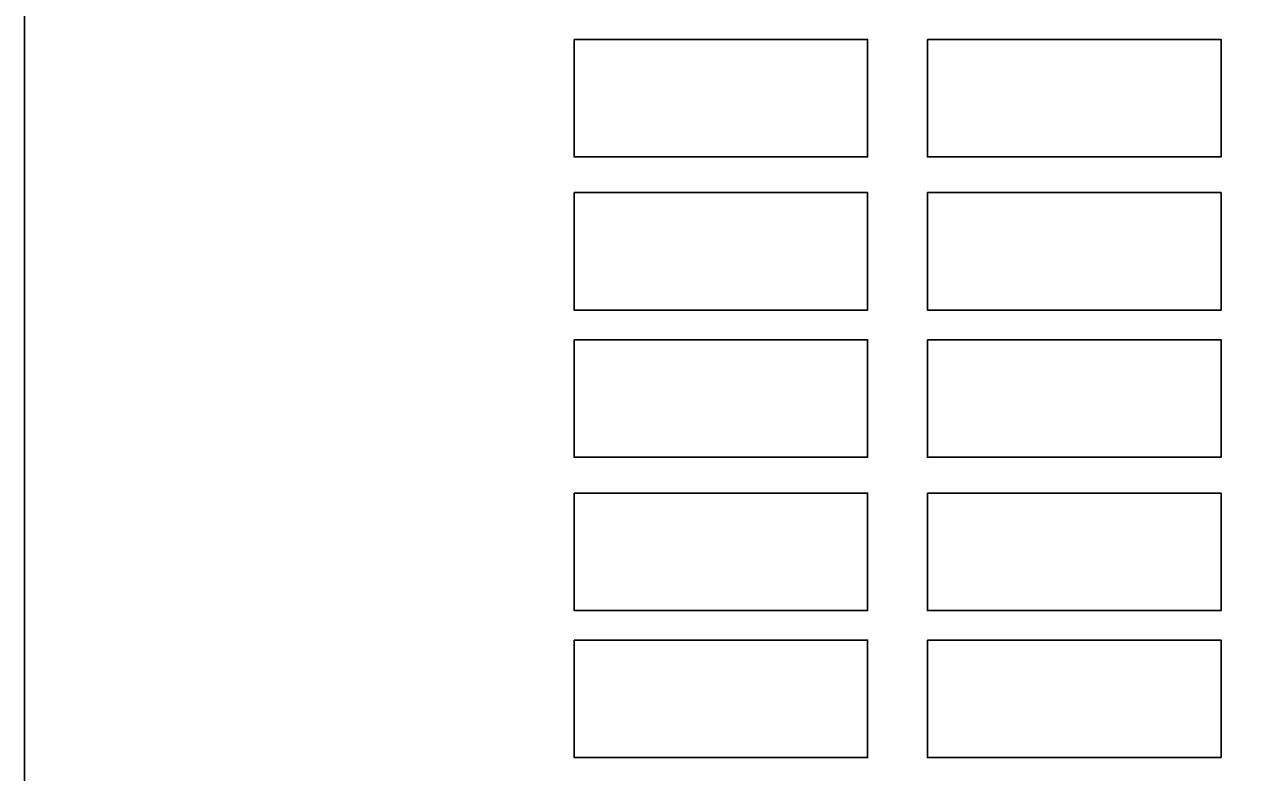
# Model space of a CAD drawing. Extents: x -443494 to -430443, y -1146902 to -1140081.
# Drawn here: x -440034.8 to -439599.8, y -1145753.7 to -1145488.9 of the extents above; entities that cross this region are included whole.
import ezdxf

# ---------------------------------------------------------------- set-up
doc = ezdxf.new("R2010")
doc.units = 0
doc.layers.add('Vrstva 1', color=7, linetype='Continuous')

msp = doc.modelspace()

# ---------------------------------------------------------------- linework, layer by layer
at = {"layer": 'Vrstva 1'}
for points in [[(-437534.759, -1144644.23), (-437534.759, -1146894.23), (-440034.759, -1146894.23), (-440034.759, -1144644.23)], [(-439840.084, -1145494.168), (-439736.084, -1145494.168), (-439736.084, -1145535.768), (-439840.084, -1145535.768)], [(-439840.084, -1145494.168), (-439736.084, -1145494.168), (-439736.084, -1145535.768), (-439840.084, -1145535.768)], [(-439840.084, -1145494.168), (-439736.084, -1145494.168), (-439736.084, -1145535.768), (-439840.084, -1145535.768)], [(-439840.084, -1145494.168), (-439736.084, -1145494.168), (-439736.084, -1145535.768), (-439840.084, -1145535.768)], [(-439840.084, -1145494.168), (-439736.084, -1145494.168), (-439736.084, -1145535.768), (-439840.084, -1145535.768)], [(-439840.084, -1145494.168), (-439736.084, -1145494.168), (-439736.084, -1145535.768), (-439840.084, -1145535.768)], [(-439840.084, -1145494.168), (-439736.084, -1145494.168), (-439736.084, -1145535.768), (-439840.084, -1145535.768)], [(-439840.084, -1145494.168), (-439736.084, -1145494.168), (-439736.084, -1145535.768), (-439840.084, -1145535.768)], [(-439840.084, -1145494.168), (-439736.084, -1145494.168), (-439736.084, -1145535.768), (-439840.084, -1145535.768)], [(-439840.084, -1145494.168), (-439736.084, -1145494.168), (-439736.084, -1145535.768), (-439840.084, -1145535.768)], [(-439840.084, -1145494.168), (-439736.084, -1145494.168), (-439736.084, -1145535.768), (-439840.084, -1145535.768)], [(-439840.084, -1145494.168), (-439736.084, -1145494.168), (-439736.084, -1145535.768), (-439840.084, -1145535.768)], [(-439840.084, -1145494.168), (-439736.084, -1145494.168), (-439736.084, -1145535.768), (-439840.084, -1145535.768)], [(-439840.084, -1145494.168), (-439736.084, -1145494.168), (-439736.084, -1145535.768), (-439840.084, -1145535.768)], [(-439840.084, -1145494.168), (-439736.084, -1145494.168), (-439736.084, -1145535.768), (-439840.084, -1145535.768)], [(-439840.084, -1145494.168), (-439736.084, -1145494.168), (-439736.084, -1145535.768), (-439840.084, -1145535.768)], [(-439714.892, -1145494.168), (-439610.892, -1145494.168), (-439610.892, -1145535.768), (-439714.892, -1145535.768)], [(-439714.892, -1145494.168), (-439610.892, -1145494.168), (-439610.892, -1145535.768), (-439714.892, -1145535.768)], [(-439714.892, -1145494.168), (-439610.892, -1145494.168), (-439610.892, -1145535.768), (-439714.892, -1145535.768)], [(-439714.892, -1145494.168), (-439610.892, -1145494.168), (-439610.892, -1145535.768), (-439714.892, -1145535.768)], [(-439714.892, -1145494.168), (-439610.892, -1145494.168), (-439610.892, -1145535.768), (-439714.892, -1145535.768)], [(-439714.892, -1145494.168), (-439610.892, -1145494.168), (-439610.892, -1145535.768), (-439714.892, -1145535.768)], [(-439714.892, -1145494.168), (-439610.892, -1145494.168), (-439610.892, -1145535.768), (-439714.892, -1145535.768)], [(-439714.892, -1145494.168), (-439610.892, -1145494.168), (-439610.892, -1145535.768), (-439714.892, -1145535.768)], [(-439714.892, -1145494.168), (-439610.892, -1145494.168), (-439610.892, -1145535.768), (-439714.892, -1145535.768)], [(-439714.892, -1145494.168), (-439610.892, -1145494.168), (-439610.892, -1145535.768), (-439714.892, -1145535.768)], [(-439714.892, -1145494.168), (-439610.892, -1145494.168), (-439610.892, -1145535.768), (-439714.892, -1145535.768)], [(-439714.892, -1145494.168), (-439610.892, -1145494.168), (-439610.892, -1145535.768), (-439714.892, -1145535.768)], [(-439714.892, -1145494.168), (-439610.892, -1145494.168), (-439610.892, -1145535.768), (-439714.892, -1145535.768)], [(-439714.892, -1145494.168), (-439610.892, -1145494.168), (-439610.892, -1145535.768), (-439714.892, -1145535.768)], [(-439714.892, -1145494.168), (-439610.892, -1145494.168), (-439610.892, -1145535.768), (-439714.892, -1145535.768)], [(-439714.892, -1145494.168), (-439610.892, -1145494.168), (-439610.892, -1145535.768), (-439714.892, -1145535.768)], [(-439840.084, -1145548.437), (-439736.084, -1145548.437), (-439736.084, -1145590.037), (-439840.084, -1145590.037)], [(-439840.084, -1145548.437), (-439736.084, -1145548.437), (-439736.084, -1145590.037), (-439840.084, -1145590.037)], [(-439840.084, -1145548.437), (-439736.084, -1145548.437), (-439736.084, -1145590.037), (-439840.084, -1145590.037)], [(-439840.084, -1145548.437), (-439736.084, -1145548.437), (-439736.084, -1145590.037), (-439840.084, -1145590.037)], [(-439840.084, -1145548.437), (-439736.084, -1145548.437), (-439736.084, -1145590.037), (-439840.084, -1145590.037)], [(-439840.084, -1145548.437), (-439736.084, -1145548.437), (-439736.084, -1145590.037), (-439840.084, -1145590.037)], [(-439840.084, -1145548.437), (-439736.084, -1145548.437), (-439736.084, -1145590.037), (-439840.084, -1145590.037)], [(-439840.084, -1145548.437), (-439736.084, -1145548.437), (-439736.084, -1145590.037), (-439840.084, -1145590.037)], [(-439840.084, -1145548.437), (-439736.084, -1145548.437), (-439736.084, -1145590.037), (-439840.084, -1145590.037)], [(-439840.084, -1145548.437), (-439736.084, -1145548.437), (-439736.084, -1145590.037), (-439840.084, -1145590.037)], [(-439840.084, -1145548.437), (-439736.084, -1145548.437), (-439736.084, -1145590.037), (-439840.084, -1145590.037)], [(-439840.084, -1145548.437), (-439736.084, -1145548.437), (-439736.084, -1145590.037), (-439840.084, -1145590.037)], [(-439840.084, -1145548.437), (-439736.084, -1145548.437), (-439736.084, -1145590.037), (-439840.084, -1145590.037)], [(-439840.084, -1145548.437), (-439736.084, -1145548.437), (-439736.084, -1145590.037), (-439840.084, -1145590.037)], [(-439840.084, -1145548.437), (-439736.084, -1145548.437), (-439736.084, -1145590.037), (-439840.084, -1145590.037)], [(-439840.084, -1145548.437), (-439736.084, -1145548.437), (-439736.084, -1145590.037), (-439840.084, -1145590.037)], [(-439714.892, -1145548.437), (-439610.892, -1145548.437), (-439610.892, -1145590.037), (-439714.892, -1145590.037)], [(-439714.892, -1145548.437), (-439610.892, -1145548.437), (-439610.892, -1145590.037), (-439714.892, -1145590.037)], [(-439714.892, -1145548.437), (-439610.892, -1145548.437), (-439610.892, -1145590.037), (-439714.892, -1145590.037)], [(-439714.892, -1145548.437), (-439610.892, -1145548.437), (-439610.892, -1145590.037), (-439714.892, -1145590.037)], [(-439714.892, -1145548.437), (-439610.892, -1145548.437), (-439610.892, -1145590.037), (-439714.892, -1145590.037)], [(-439714.892, -1145548.437), (-439610.892, -1145548.437), (-439610.892, -1145590.037), (-439714.892, -1145590.037)], [(-439714.892, -1145548.437), (-439610.892, -1145548.437), (-439610.892, -1145590.037), (-439714.892, -1145590.037)], [(-439714.892, -1145548.437), (-439610.892, -1145548.437), (-439610.892, -1145590.037), (-439714.892, -1145590.037)], [(-439714.892, -1145548.437), (-439610.892, -1145548.437), (-439610.892, -1145590.037), (-439714.892, -1145590.037)], [(-439714.892, -1145548.437), (-439610.892, -1145548.437), (-439610.892, -1145590.037), (-439714.892, -1145590.037)], [(-439714.892, -1145548.437), (-439610.892, -1145548.437), (-439610.892, -1145590.037), (-439714.892, -1145590.037)], [(-439714.892, -1145548.437), (-439610.892, -1145548.437), (-439610.892, -1145590.037), (-439714.892, -1145590.037)], [(-439714.892, -1145548.437), (-439610.892, -1145548.437), (-439610.892, -1145590.037), (-439714.892, -1145590.037)], [(-439714.892, -1145548.437), (-439610.892, -1145548.437), (-439610.892, -1145590.037), (-439714.892, -1145590.037)], [(-439714.892, -1145548.437), (-439610.892, -1145548.437), (-439610.892, -1145590.037), (-439714.892, -1145590.037)], [(-439714.892, -1145548.437), (-439610.892, -1145548.437), (-439610.892, -1145590.037), (-439714.892, -1145590.037)], [(-439840.084, -1145600.524), (-439736.084, -1145600.524), (-439736.084, -1145642.124), (-439840.084, -1145642.124)], [(-439840.084, -1145600.524), (-439736.084, -1145600.524), (-439736.084, -1145642.124), (-439840.084, -1145642.124)], [(-439840.084, -1145600.524), (-439736.084, -1145600.524), (-439736.084, -1145642.124), (-439840.084, -1145642.124)], [(-439840.084, -1145600.524), (-439736.084, -1145600.524), (-439736.084, -1145642.124), (-439840.084, -1145642.124)], [(-439840.084, -1145600.524), (-439736.084, -1145600.524), (-439736.084, -1145642.124), (-439840.084, -1145642.124)], [(-439840.084, -1145600.524), (-439736.084, -1145600.524), (-439736.084, -1145642.124), (-439840.084, -1145642.124)], [(-439840.084, -1145600.524), (-439736.084, -1145600.524), (-439736.084, -1145642.124), (-439840.084, -1145642.124)], [(-439840.084, -1145600.524), (-439736.084, -1145600.524), (-439736.084, -1145642.124), (-439840.084, -1145642.124)], [(-439840.084, -1145600.524), (-439736.084, -1145600.524), (-439736.084, -1145642.124), (-439840.084, -1145642.124)], [(-439840.084, -1145600.524), (-439736.084, -1145600.524), (-439736.084, -1145642.124), (-439840.084, -1145642.124)], [(-439840.084, -1145600.524), (-439736.084, -1145600.524), (-439736.084, -1145642.124), (-439840.084, -1145642.124)], [(-439840.084, -1145600.524), (-439736.084, -1145600.524), (-439736.084, -1145642.124), (-439840.084, -1145642.124)], [(-439840.084, -1145600.524), (-439736.084, -1145600.524), (-439736.084, -1145642.124), (-439840.084, -1145642.124)], [(-439840.084, -1145600.524), (-439736.084, -1145600.524), (-439736.084, -1145642.124), (-439840.084, -1145642.124)], [(-439840.084, -1145600.524), (-439736.084, -1145600.524), (-439736.084, -1145642.124), (-439840.084, -1145642.124)], [(-439840.084, -1145600.524), (-439736.084, -1145600.524), (-439736.084, -1145642.124), (-439840.084, -1145642.124)], [(-439714.892, -1145600.524), (-439610.892, -1145600.524), (-439610.892, -1145642.124), (-439714.892, -1145642.124)], [(-439714.892, -1145600.524), (-439610.892, -1145600.524), (-439610.892, -1145642.124), (-439714.892, -1145642.124)], [(-439714.892, -1145600.524), (-439610.892, -1145600.524), (-439610.892, -1145642.124), (-439714.892, -1145642.124)], [(-439714.892, -1145600.524), (-439610.892, -1145600.524), (-439610.892, -1145642.124), (-439714.892, -1145642.124)], [(-439714.892, -1145600.524), (-439610.892, -1145600.524), (-439610.892, -1145642.124), (-439714.892, -1145642.124)], [(-439714.892, -1145600.524), (-439610.892, -1145600.524), (-439610.892, -1145642.124), (-439714.892, -1145642.124)], [(-439714.892, -1145600.524), (-439610.892, -1145600.524), (-439610.892, -1145642.124), (-439714.892, -1145642.124)], [(-439714.892, -1145600.524), (-439610.892, -1145600.524), (-439610.892, -1145642.124), (-439714.892, -1145642.124)], [(-439714.892, -1145600.524), (-439610.892, -1145600.524), (-439610.892, -1145642.124), (-439714.892, -1145642.124)], [(-439714.892, -1145600.524), (-439610.892, -1145600.524), (-439610.892, -1145642.124), (-439714.892, -1145642.124)], [(-439714.892, -1145600.524), (-439610.892, -1145600.524), (-439610.892, -1145642.124), (-439714.892, -1145642.124)], [(-439714.892, -1145600.524), (-439610.892, -1145600.524), (-439610.892, -1145642.124), (-439714.892, -1145642.124)], [(-439714.892, -1145600.524), (-439610.892, -1145600.524), (-439610.892, -1145642.124), (-439714.892, -1145642.124)], [(-439714.892, -1145600.524), (-439610.892, -1145600.524), (-439610.892, -1145642.124), (-439714.892, -1145642.124)], [(-439714.892, -1145600.524), (-439610.892, -1145600.524), (-439610.892, -1145642.124), (-439714.892, -1145642.124)], [(-439714.892, -1145600.524), (-439610.892, -1145600.524), (-439610.892, -1145642.124), (-439714.892, -1145642.124)], [(-439840.084, -1145654.793), (-439736.084, -1145654.793), (-439736.084, -1145696.393), (-439840.084, -1145696.393)], [(-439840.084, -1145654.793), (-439736.084, -1145654.793), (-439736.084, -1145696.393), (-439840.084, -1145696.393)], [(-439840.084, -1145654.793), (-439736.084, -1145654.793), (-439736.084, -1145696.393), (-439840.084, -1145696.393)], [(-439840.084, -1145654.793), (-439736.084, -1145654.793), (-439736.084, -1145696.393), (-439840.084, -1145696.393)], [(-439840.084, -1145654.793), (-439736.084, -1145654.793), (-439736.084, -1145696.393), (-439840.084, -1145696.393)], [(-439840.084, -1145654.793), (-439736.084, -1145654.793), (-439736.084, -1145696.393), (-439840.084, -1145696.393)], [(-439840.084, -1145654.793), (-439736.084, -1145654.793), (-439736.084, -1145696.393), (-439840.084, -1145696.393)], [(-439840.084, -1145654.793), (-439736.084, -1145654.793), (-439736.084, -1145696.393), (-439840.084, -1145696.393)], [(-439840.084, -1145654.793), (-439736.084, -1145654.793), (-439736.084, -1145696.393), (-439840.084, -1145696.393)], [(-439840.084, -1145654.793), (-439736.084, -1145654.793), (-439736.084, -1145696.393), (-439840.084, -1145696.393)], [(-439840.084, -1145654.793), (-439736.084, -1145654.793), (-439736.084, -1145696.393), (-439840.084, -1145696.393)], [(-439840.084, -1145654.793), (-439736.084, -1145654.793), (-439736.084, -1145696.393), (-439840.084, -1145696.393)], [(-439840.084, -1145654.793), (-439736.084, -1145654.793), (-439736.084, -1145696.393), (-439840.084, -1145696.393)], [(-439840.084, -1145654.793), (-439736.084, -1145654.793), (-439736.084, -1145696.393), (-439840.084, -1145696.393)], [(-439840.084, -1145654.793), (-439736.084, -1145654.793), (-439736.084, -1145696.393), (-439840.084, -1145696.393)], [(-439840.084, -1145654.793), (-439736.084, -1145654.793), (-439736.084, -1145696.393), (-439840.084, -1145696.393)], [(-439714.892, -1145654.793), (-439610.892, -1145654.793), (-439610.892, -1145696.393), (-439714.892, -1145696.393)], [(-439714.892, -1145654.793), (-439610.892, -1145654.793), (-439610.892, -1145696.393), (-439714.892, -1145696.393)], [(-439714.892, -1145654.793), (-439610.892, -1145654.793), (-439610.892, -1145696.393), (-439714.892, -1145696.393)], [(-439714.892, -1145654.793), (-439610.892, -1145654.793), (-439610.892, -1145696.393), (-439714.892, -1145696.393)], [(-439714.892, -1145654.793), (-439610.892, -1145654.793), (-439610.892, -1145696.393), (-439714.892, -1145696.393)], [(-439714.892, -1145654.793), (-439610.892, -1145654.793), (-439610.892, -1145696.393), (-439714.892, -1145696.393)], [(-439714.892, -1145654.793), (-439610.892, -1145654.793), (-439610.892, -1145696.393), (-439714.892, -1145696.393)], [(-439714.892, -1145654.793), (-439610.892, -1145654.793), (-439610.892, -1145696.393), (-439714.892, -1145696.393)], [(-439714.892, -1145654.793), (-439610.892, -1145654.793), (-439610.892, -1145696.393), (-439714.892, -1145696.393)], [(-439714.892, -1145654.793), (-439610.892, -1145654.793), (-439610.892, -1145696.393), (-439714.892, -1145696.393)], [(-439714.892, -1145654.793), (-439610.892, -1145654.793), (-439610.892, -1145696.393), (-439714.892, -1145696.393)], [(-439714.892, -1145654.793), (-439610.892, -1145654.793), (-439610.892, -1145696.393), (-439714.892, -1145696.393)], [(-439714.892, -1145654.793), (-439610.892, -1145654.793), (-439610.892, -1145696.393), (-439714.892, -1145696.393)], [(-439714.892, -1145654.793), (-439610.892, -1145654.793), (-439610.892, -1145696.393), (-439714.892, -1145696.393)], [(-439714.892, -1145654.793), (-439610.892, -1145654.793), (-439610.892, -1145696.393), (-439714.892, -1145696.393)], [(-439714.892, -1145654.793), (-439610.892, -1145654.793), (-439610.892, -1145696.393), (-439714.892, -1145696.393)], [(-439840.084, -1145706.88), (-439736.084, -1145706.88), (-439736.084, -1145748.48), (-439840.084, -1145748.48)], [(-439840.084, -1145706.88), (-439736.084, -1145706.88), (-439736.084, -1145748.48), (-439840.084, -1145748.48)], [(-439840.084, -1145706.88), (-439736.084, -1145706.88), (-439736.084, -1145748.48), (-439840.084, -1145748.48)], [(-439840.084, -1145706.88), (-439736.084, -1145706.88), (-439736.084, -1145748.48), (-439840.084, -1145748.48)], [(-439840.084, -1145706.88), (-439736.084, -1145706.88), (-439736.084, -1145748.48), (-439840.084, -1145748.48)], [(-439840.084, -1145706.88), (-439736.084, -1145706.88), (-439736.084, -1145748.48), (-439840.084, -1145748.48)], [(-439840.084, -1145706.88), (-439736.084, -1145706.88), (-439736.084, -1145748.48), (-439840.084, -1145748.48)], [(-439840.084, -1145706.88), (-439736.084, -1145706.88), (-439736.084, -1145748.48), (-439840.084, -1145748.48)], [(-439840.084, -1145706.88), (-439736.084, -1145706.88), (-439736.084, -1145748.48), (-439840.084, -1145748.48)], [(-439840.084, -1145706.88), (-439736.084, -1145706.88), (-439736.084, -1145748.48), (-439840.084, -1145748.48)], [(-439840.084, -1145706.88), (-439736.084, -1145706.88), (-439736.084, -1145748.48), (-439840.084, -1145748.48)], [(-439840.084, -1145706.88), (-439736.084, -1145706.88), (-439736.084, -1145748.48), (-439840.084, -1145748.48)], [(-439840.084, -1145706.88), (-439736.084, -1145706.88), (-439736.084, -1145748.48), (-439840.084, -1145748.48)], [(-439840.084, -1145706.88), (-439736.084, -1145706.88), (-439736.084, -1145748.48), (-439840.084, -1145748.48)], [(-439840.084, -1145706.88), (-439736.084, -1145706.88), (-439736.084, -1145748.48), (-439840.084, -1145748.48)], [(-439840.084, -1145706.88), (-439736.084, -1145706.88), (-439736.084, -1145748.48), (-439840.084, -1145748.48)], [(-439714.892, -1145706.88), (-439610.892, -1145706.88), (-439610.892, -1145748.48), (-439714.892, -1145748.48)], [(-439714.892, -1145706.88), (-439610.892, -1145706.88), (-439610.892, -1145748.48), (-439714.892, -1145748.48)], [(-439714.892, -1145706.88), (-439610.892, -1145706.88), (-439610.892, -1145748.48), (-439714.892, -1145748.48)], [(-439714.892, -1145706.88), (-439610.892, -1145706.88), (-439610.892, -1145748.48), (-439714.892, -1145748.48)], [(-439714.892, -1145706.88), (-439610.892, -1145706.88), (-439610.892, -1145748.48), (-439714.892, -1145748.48)], [(-439714.892, -1145706.88), (-439610.892, -1145706.88), (-439610.892, -1145748.48), (-439714.892, -1145748.48)], [(-439714.892, -1145706.88), (-439610.892, -1145706.88), (-439610.892, -1145748.48), (-439714.892, -1145748.48)], [(-439714.892, -1145706.88), (-439610.892, -1145706.88), (-439610.892, -1145748.48), (-439714.892, -1145748.48)], [(-439714.892, -1145706.88), (-439610.892, -1145706.88), (-439610.892, -1145748.48), (-439714.892, -1145748.48)], [(-439714.892, -1145706.88), (-439610.892, -1145706.88), (-439610.892, -1145748.48), (-439714.892, -1145748.48)], [(-439714.892, -1145706.88), (-439610.892, -1145706.88), (-439610.892, -1145748.48), (-439714.892, -1145748.48)], [(-439714.892, -1145706.88), (-439610.892, -1145706.88), (-439610.892, -1145748.48), (-439714.892, -1145748.48)], [(-439714.892, -1145706.88), (-439610.892, -1145706.88), (-439610.892, -1145748.48), (-439714.892, -1145748.48)], [(-439714.892, -1145706.88), (-439610.892, -1145706.88), (-439610.892, -1145748.48), (-439714.892, -1145748.48)], [(-439714.892, -1145706.88), (-439610.892, -1145706.88), (-439610.892, -1145748.48), (-439714.892, -1145748.48)], [(-439714.892, -1145706.88), (-439610.892, -1145706.88), (-439610.892, -1145748.48), (-439714.892, -1145748.48)]]:
    msp.add_lwpolyline(points, close=True, dxfattribs=at)

doc.saveas('drawing.dxf')
